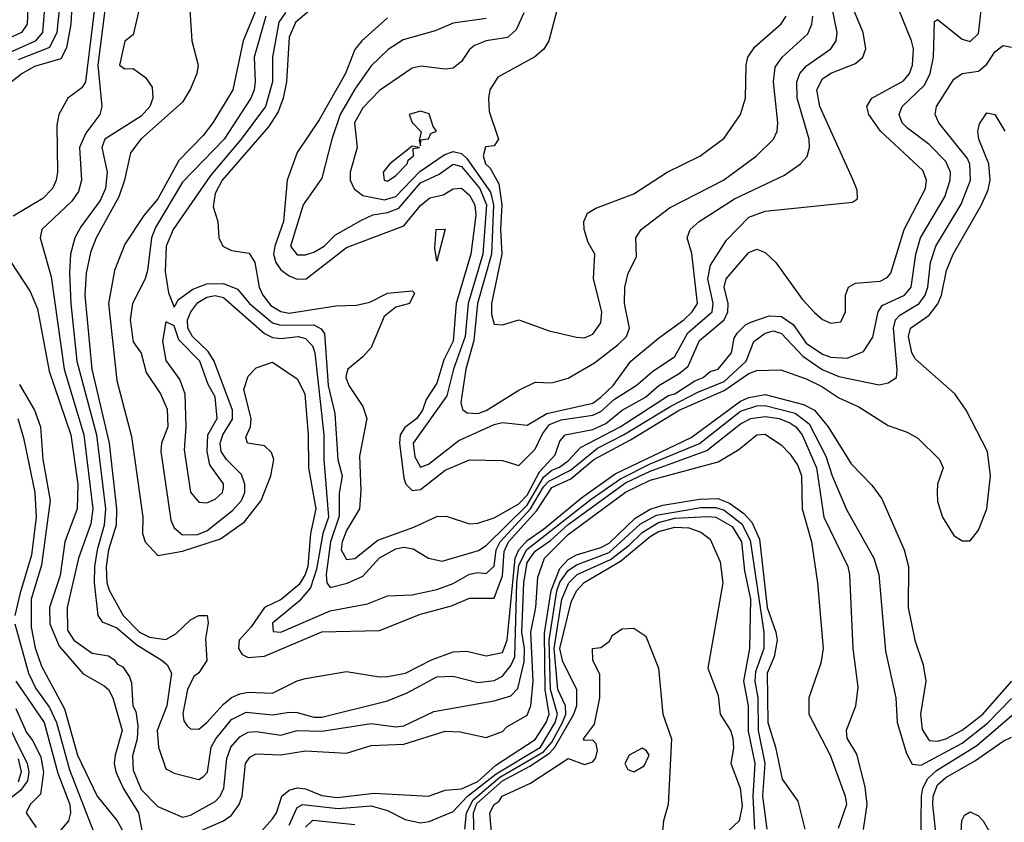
# Model space of a CAD drawing. Header units: inches. Extents: x 990535 to 1117859, y 769386 to 892122.
# Tile 573 of 656: x 1086414 to 1088813, y 811707 to 813661. Entities that reach past the tile are written whole.
import ezdxf

# ---------------------------------------------------------------- set-up
doc = ezdxf.new("R2010")
doc.units = ezdxf.units.IN
doc.header["$MEASUREMENT"] = 0
doc.layers.add('B0881', color=7, linetype='Continuous')

msp = doc.modelspace()

# ---------------------------------------------------------------- linework, layer by layer
at = {"layer": 'B0881', "color": 5}
for points, elevation in [([(1086608.4, 813790), (1086574.1, 813510), (1086565, 813495), (1086530.9, 813470), (1086509, 813430), (1086504.3, 813404.3), (1086505.4, 813290), (1086502.7, 813270), (1086493.4, 813250), (1086470, 813225.5), (1086397.7, 813182.3)], 3220), ([(1086544.6, 813770), (1086538.2, 813650), (1086527.5, 813592.5), (1086513.9, 813566.1), (1086450, 813547), (1086419.3, 813530), (1086369.4, 813490)], 3180), ([(1086627.1, 813730), (1086603.8, 813550), (1086613.7, 813450), (1086608.7, 813430), (1086575.2, 813384.8), (1086559.6, 813350), (1086564.1, 813270), (1086557.3, 813242.7), (1086540.5, 813219.5), (1086467.5, 813150), (1086463.3, 813130), (1086490, 813034.9), (1086521.7, 812810), (1086570.3, 812650), (1086592.1, 812470), (1086586.8, 812433.2), (1086556.8, 812350), (1086529.2, 812230), (1086530, 812174.4), (1086545.6, 812150), (1086590, 812118.4), (1086630, 812112.4), (1086643.1, 812103.1), (1086651.6, 812091.5), (1086665.1, 812085.1), (1086681.1, 812061.1), (1086686.3, 812046.3), (1086689.7, 811990.3), (1086696.7, 811976.7), (1086701.9, 811941.9), (1086700.2, 811910), (1086688.9, 811868.9), (1086690, 811834), (1086710, 811786.5), (1086750, 811745.5), (1086810, 811719.1), (1086830, 811723.7), (1086890, 811757.1), (1086902.1, 811770), (1086911, 811790), (1086918.3, 811861.7), (1086928.5, 811890), (1086950, 811914.6), (1086970, 811926.2), (1086990, 811928), (1087050, 811919.1), (1087090, 811930.4), (1087150, 811928.9), (1087270, 811947.2), (1087330, 811939.1), (1087350, 811941.8), (1087423.1, 811976.9), (1087570, 812002.2), (1087610, 812014.9), (1087627.3, 812032.7), (1087642.5, 812097.6), (1087643.9, 812130), (1087637.3, 812170), (1087641.8, 812290), (1087650, 812339.5), (1087670, 812366.9), (1087707.2, 812392.8), (1087750, 812432.1), (1087890, 812533.3), (1087950, 812561.9), (1088087.7, 812612.3), (1088170, 812677.4), (1088194.8, 812690), (1088230, 812695.2), (1088264.4, 812690), (1088290, 812679.7), (1088304.6, 812670), (1088320.5, 812650), (1088354.9, 812570), (1088373.2, 812450), (1088431.2, 812330), (1088435.6, 812310), (1088443.4, 812130), (1088455.5, 812035.5), (1088450, 811989.6), (1088427.6, 811930), (1088428.7, 811911.3), (1088452.6, 811872.6), (1088472.8, 811792.8), (1088477.6, 811750), (1088469.1, 811689.1)], 3240), ([(1087170, 813727.3), (1087085.6, 813654.4), (1087070, 813618.4), (1087063.5, 813510), (1087055.6, 813470), (1087043.1, 813436.9), (1087019.8, 813400.2), (1086907.3, 813270), (1086890, 813238.3), (1086885.1, 813205.1), (1086896.1, 813170), (1086899.2, 813130), (1086908.4, 813110), (1086930, 813099), (1086972.7, 813092.7), (1086986.6, 813070), (1086997.5, 813010), (1087005.9, 812990), (1087025.3, 812965.3), (1087050, 812950.6), (1087070, 812946.6), (1087184.2, 812964.2), (1087234.5, 812965.6), (1087266.7, 812973.3), (1087310, 812995.1), (1087370, 813001), (1087375.5, 812995.5), (1087363.8, 812970), (1087330, 812960.8), (1087302, 812938), (1087270, 812863.2), (1087250, 812840.2), (1087213.5, 812810), (1087210, 812798.7), (1087208.2, 812790), (1087215.6, 812770), (1087250, 812719.3), (1087259.7, 812690), (1087241.5, 812598.5), (1087245.3, 812514.7), (1087241.4, 812470), (1087210, 812416.9), (1087199.3, 812390), (1087197.2, 812370), (1087210, 812346.6), (1087230, 812348.7), (1087286.3, 812393.7), (1087374.3, 812425.7), (1087430, 812451.2), (1087452.5, 812452.5), (1087510, 812433.9), (1087530, 812435.3), (1087570, 812448.3), (1087630, 812482.2), (1087650, 812503.6), (1087680.2, 812559.8), (1087718.4, 812601.6), (1087730, 812634.4), (1087742.5, 812650), (1087810, 812663.2), (1087842.2, 812677.8), (1087881.8, 812710), (1087938.4, 812741.6), (1087970.6, 812770), (1088020.4, 812799.6), (1088042.2, 812817.8), (1088070, 812880.3), (1088130.6, 812930), (1088139.5, 812950), (1088139.7, 812970), (1088130.3, 813010), (1088134.9, 813030), (1088190, 813093.9), (1088210, 813102.3), (1088230, 813094.1), (1088256.2, 813070), (1088320.2, 812980.2), (1088350, 812948), (1088370, 812931.2), (1088390, 812922.2), (1088414.6, 812925.4), (1088425.5, 812950), (1088426.1, 812990), (1088433.2, 813010), (1088450, 813019.9), (1088510, 813024.2), (1088527, 813033), (1088536.4, 813043.6), (1088568.9, 813150), (1088621.1, 813250), (1088623.4, 813270), (1088614.2, 813294.2), (1088511.5, 813390), (1088482.3, 813430), (1088478.1, 813450), (1088489.9, 813470), (1088567.4, 813512.6), (1088581.6, 813530), (1088589.4, 813550), (1088591.2, 813590), (1088586.4, 813610), (1088545.8, 813710)], 3380), ([(1086434.1, 813710), (1086432, 813650), (1086417.8, 813630), (1086316.5, 813583.5)], 3120), ([(1086476.1, 813710), (1086469.4, 813630), (1086451, 813609), (1086354.5, 813565.5)], 3140), ([(1086512.6, 813710), (1086504, 813630), (1086486.7, 813593.3), (1086410, 813563.5)], 3160), ([(1086706.1, 813693.9), (1086690, 813624), (1086670, 813608.7), (1086657.1, 813550), (1086670, 813541.7), (1086690, 813542.3), (1086720.4, 813520.4), (1086736.6, 813496.6), (1086738.3, 813470), (1086730.6, 813450), (1086710, 813426.1), (1086621.5, 813370), (1086613.5, 813350), (1086626.7, 813290), (1086622.8, 813250), (1086610, 813221.2), (1086563, 813157), (1086548.4, 813130), (1086537.7, 813090), (1086535.1, 813044.9), (1086538.4, 812970), (1086553.2, 812830), (1086600.5, 812650), (1086622.5, 812470), (1086619.7, 812430), (1086602.2, 812370), (1086595.8, 812330), (1086595.5, 812290), (1086604.1, 812210), (1086614.8, 812194.8), (1086650, 812180.1), (1086698.9, 812138.9), (1086760.5, 812100.5), (1086773.2, 812090), (1086783.2, 812070), (1086772.4, 811990), (1086748.9, 811930), (1086751.8, 811890), (1086770, 811836.6), (1086790, 811826.7), (1086850, 811810.6), (1086861.5, 811818.5), (1086871.1, 811828.9), (1086880.3, 811890), (1086891.7, 811910), (1086930, 811957), (1086965.1, 811974.9), (1087030, 811968.1), (1087070, 811974.9), (1087090, 811973.7), (1087130, 811962.7), (1087150, 811963.1), (1087310, 812002.3), (1087357.9, 812022.1), (1087430, 812060.7), (1087470, 812062.2), (1087530, 812047.3), (1087570, 812052), (1087590, 812062.5), (1087610, 812088.3), (1087620.2, 812110), (1087624.9, 812290), (1087630, 812332.6), (1087649.3, 812370.7), (1087806.2, 812493.8), (1087877.2, 812542.8), (1087950, 812579.3), (1088070.5, 812629.4), (1088170, 812707.5), (1088210, 812720.9), (1088230, 812721.9), (1088303.2, 812703.2), (1088337.4, 812677.4), (1088378.2, 812598.2), (1088393.1, 812550), (1088428.5, 812468.5), (1088495, 812350), (1088507.1, 812310), (1088523.7, 812123.7), (1088548.2, 812010), (1088551.7, 811950), (1088574.5, 811874.5), (1088588.5, 811848.5), (1088610, 811845.9), (1088710, 811899.8), (1088772, 811948), (1088830, 812008.5)], 3260), ([(1086826.8, 813710), (1086833, 813610), (1086848.3, 813550), (1086845.2, 813530), (1086830, 813493), (1086810, 813460.7), (1086709.1, 813370), (1086683.4, 813336.6), (1086669.3, 813270), (1086655.6, 813230), (1086600.4, 813130), (1086586, 813094), (1086575.8, 813044.2), (1086572.1, 812990), (1086589.7, 812810), (1086632, 812630), (1086649.5, 812470), (1086648.5, 812430), (1086630.2, 812370.2), (1086624.5, 812330), (1086626, 812290), (1086631.6, 812271.6), (1086665.8, 812210), (1086705.2, 812170), (1086730, 812157.4), (1086770, 812151.8), (1086794.5, 812165.5), (1086830, 812199.5), (1086850, 812210.3), (1086870.4, 812210), (1086872.8, 812192.8), (1086866.4, 812153.6), (1086870, 812101.1), (1086850, 812070.6), (1086837.9, 812062.1), (1086822.9, 812030), (1086811.5, 811971.5), (1086813.5, 811953.5), (1086821.5, 811941.5), (1086830, 811934.3), (1086850, 811933.8), (1086870, 811949.4), (1086910, 811994.4), (1086929.7, 812010.3), (1086950, 812019.2), (1086970, 812023.2), (1087030, 812021.4), (1087090, 812051.5), (1087110, 812056.5), (1087210, 812074.1), (1087290, 812060.7), (1087310, 812062.1), (1087353.5, 812070), (1087417.3, 812102.7), (1087470, 812122.2), (1087503.1, 812123.1), (1087550, 812112.3), (1087590, 812120.3), (1087601.5, 812150), (1087621, 812350), (1087629.7, 812370.3), (1087650, 812393.3), (1087690, 812420.6), (1087782.8, 812497.2), (1087864.8, 812555.2), (1088050, 812643.8), (1088170, 812732.4), (1088190, 812741.4), (1088230, 812748.6), (1088323.7, 812723.7), (1088350.6, 812710), (1088383.9, 812670), (1088439.4, 812579.4), (1088490, 812527.6), (1088514.2, 812494.2), (1088568.9, 812370), (1088579.2, 812330), (1088578.8, 812230), (1088594.8, 812150), (1088614.9, 812090), (1088621.8, 812050), (1088608.5, 811970), (1088612.3, 811932.3), (1088630, 811905.6), (1088650, 811904), (1088670, 811909.9), (1088710, 811931.4), (1088760.2, 811970), (1088831.5, 812050)], 3280), ([(1086991.7, 813690), (1086957.8, 813610), (1086933, 813490), (1086884.5, 813410), (1086861, 813379), (1086801.7, 813318.3), (1086750, 813224.9), (1086716, 813184), (1086670, 813114.4), (1086644.5, 813050), (1086629.9, 812970.1), (1086650, 812782.2), (1086686, 812646), (1086713.5, 812450), (1086712.7, 812410), (1086719.2, 812390), (1086750, 812356.5), (1086810, 812367.3), (1086903, 812397), (1086961.5, 812438.5), (1087002.3, 812490), (1087025.2, 812550), (1087033.3, 812590), (1087027.2, 812607.2), (1087010, 812623.5), (1086969, 812630), (1086964.6, 812644.6), (1086975.8, 812670), (1086978, 812690), (1086959.5, 812760.5), (1086970, 812793.4), (1086990, 812813.4), (1087030, 812826.8), (1087090, 812786.7), (1087108.1, 812750), (1087116.6, 812650), (1087117.6, 812570), (1087135.6, 812470), (1087122.3, 812410), (1087115.4, 812330), (1087109.6, 812310), (1087094.5, 812285.5), (1087050.7, 812249.3), (1087009.8, 812230), (1086977.4, 812182.6), (1086948.2, 812150), (1086946.5, 812130), (1086955.4, 812115.4), (1086970, 812108), (1087010, 812111.6), (1087150, 812170.9), (1087290, 812173.7), (1087390, 812213.7), (1087466.1, 812233.9), (1087510, 812252.6), (1087570, 812252.9), (1087590, 812306.9), (1087593.8, 812366.2), (1087604.5, 812390), (1087674, 812466), (1087710, 812522.2), (1087756.6, 812543.4), (1087812.4, 812590), (1087902.3, 812637.7), (1088020.4, 812710), (1088130, 812757.9), (1088190, 812799.4), (1088210, 812806.9), (1088268.3, 812808.3), (1088330, 812786.7), (1088368.1, 812768.1), (1088410, 812740.2), (1088458.7, 812718.7), (1088530, 812672.9), (1088576.5, 812656.5), (1088602.3, 812642.3), (1088654.8, 812590), (1088664, 812570), (1088650.3, 812529.7), (1088649.3, 812510.7), (1088650, 812487.7), (1088662.1, 812450), (1088690, 812404.7), (1088710, 812392.4), (1088730, 812392), (1088750, 812417.7), (1088770.4, 812470.4), (1088779.1, 812550), (1088771.6, 812610), (1088719.5, 812710), (1088692, 812750), (1088595.5, 812835.5), (1088587.7, 812850), (1088579.5, 812890), (1088584.1, 812910), (1088630, 812941.7), (1088650.7, 812969.3), (1088659.9, 812990), (1088672, 813050), (1088688.1, 813090), (1088757.3, 813210), (1088773.5, 813246.5), (1088778.2, 813270), (1088775.4, 813310), (1088750.8, 813370), (1088748.3, 813390), (1088752.3, 813407.7), (1088770, 813434.6), (1088790, 813430.4), (1088814.3, 813390)], 3320), ([(1087310, 813665.9), (1087247.2, 813610), (1087230, 813588.2), (1087207.2, 813530), (1087143.1, 813416.9), (1087090, 813338.1), (1087065.8, 813270), (1087056.7, 813170), (1087035.1, 813110), (1087032.3, 813090), (1087037.5, 813070), (1087050, 813052.3), (1087070, 813037.1), (1087090, 813029.3), (1087111.8, 813030), (1087210, 813106.8), (1087350, 813159.1), (1087390, 813208.5), (1087412.9, 813227.1), (1087445.3, 813234.7), (1087470, 813249.2), (1087490, 813250.5), (1087510, 813233.8), (1087522.5, 813210), (1087525.1, 813185.1), (1087513, 813090), (1087477.1, 812970), (1087470, 812878.3), (1087447.1, 812832.9), (1087430, 812776.2), (1087403.7, 812736.4), (1087395.4, 812710), (1087381.2, 812690), (1087352, 812668), (1087341.1, 812650), (1087339.2, 812630), (1087350, 812544.9), (1087354.5, 812530), (1087370, 812514.3), (1087390, 812517.1), (1087450, 812564.4), (1087510, 812589.7), (1087590, 812587.6), (1087630, 812575.9), (1087670, 812615.6), (1087687.2, 812652.8), (1087704.7, 812675.3), (1087733.3, 812686.7), (1087810, 812697.9), (1087830, 812707.3), (1087863.1, 812736.9), (1087915.5, 812770), (1087955.5, 812804.5), (1088010, 812840.6), (1088041.4, 812898.6), (1088100.8, 812950), (1088103.1, 812970), (1088090.3, 813030), (1088096.7, 813063.3), (1088136.1, 813123.9), (1088190, 813180.1), (1088230, 813194.5), (1088443.1, 813216.9), (1088455, 813225), (1088453.9, 813246.1), (1088444.8, 813270), (1088363.1, 813450), (1088355.9, 813490), (1088370, 813516.8), (1088390, 813530.6), (1088450, 813554.2), (1088468.2, 813570), (1088475.3, 813590), (1088469, 813630), (1088435.6, 813710)], 3420), ([(1087550, 813664.1), (1087470, 813652.6), (1087426.3, 813633.7), (1087348.1, 813611.9), (1087311.5, 813588.5), (1087270, 813549.1), (1087230, 813491.8), (1087194.9, 813430), (1087174.1, 813370), (1087150, 813275.3), (1087104.7, 813210), (1087073.9, 813110), (1087090, 813088.3), (1087110, 813088.3), (1087130, 813094.8), (1087155.4, 813110), (1087183, 813137), (1087246.7, 813173.3), (1087274.4, 813185.6), (1087310, 813191.8), (1087337.5, 813202.5), (1087390, 813263.6), (1087435.4, 813284.6), (1087470, 813309), (1087490, 813303.7), (1087535.2, 813250), (1087551, 813210), (1087541.8, 813090), (1087506.5, 812970), (1087499.4, 812890), (1087470.7, 812810), (1087454.8, 812745.2), (1087372.6, 812630), (1087376.4, 812596.4), (1087390, 812571.2), (1087410, 812578.6), (1087483.5, 812636.5), (1087570, 812675.2), (1087590, 812680.4), (1087650, 812673.6), (1087698.1, 812701.9), (1087810, 812727.4), (1087830, 812741.6), (1087859.4, 812770), (1087902.9, 812830), (1087970, 812885.7), (1088032.3, 812930), (1088052.5, 812950), (1088064.9, 812970), (1088051.7, 813091.7), (1088039.8, 813130), (1088047.1, 813150), (1088069.2, 813170), (1088155.1, 813224.9), (1088277.3, 813282.7), (1088316.5, 813310), (1088332.2, 813327.8), (1088338.4, 813350), (1088337.7, 813370), (1088308.4, 813470), (1088306.9, 813510), (1088314.5, 813530), (1088331.1, 813548.9), (1088390, 813590.1), (1088403.3, 813610), (1088405.8, 813630), (1088389.3, 813710)], 3440), ([(1087723.7, 813690), (1087702.9, 813610), (1087690.7, 813589.3), (1087669.1, 813570.9), (1087578.9, 813521), (1087559.6, 813490), (1087555.7, 813470), (1087557.4, 813437.4), (1087580.3, 813370), (1087570, 813353.6), (1087548.6, 813351.4), (1087543.1, 813330), (1087548.9, 813310), (1087559.8, 813299.8), (1087581.4, 813261.4), (1087588.4, 813210), (1087585, 813150), (1087588.5, 813090), (1087562.9, 812970), (1087563, 812943), (1087570, 812919.7), (1087590, 812918.4), (1087630, 812930.2), (1087703.8, 812903.8), (1087770, 812887.8), (1087790, 812886.4), (1087810, 812895.2), (1087830, 812923.1), (1087832.2, 812950), (1087812.1, 813030), (1087814.9, 813090), (1087798.6, 813118.6), (1087789.1, 813150), (1087788.2, 813170), (1087797.1, 813190), (1087817.5, 813202.5), (1087910, 813236.8), (1087991.5, 813290), (1088071, 813329), (1088130, 813372.6), (1088169.9, 813430), (1088182, 813470), (1088183.6, 813550), (1088187.8, 813570), (1088204.6, 813595.4), (1088268.8, 813651.2), (1088281.1, 813670)], 3480), ([(1087013.8, 813670), (1086984.6, 813570), (1086987.1, 813510), (1086985.3, 813490), (1086976.9, 813470), (1086912.2, 813370), (1086810, 813265.6), (1086744.8, 813155.2), (1086734.8, 813130), (1086725.4, 813050), (1086719.8, 813030), (1086688.9, 812970), (1086682.9, 812930), (1086690, 812877), (1086710, 812848.7), (1086722, 812802), (1086757, 812750), (1086773.1, 812713.1), (1086775, 812670), (1086759.1, 812630), (1086757.6, 812610), (1086782.3, 812442.3), (1086790, 812423.4), (1086810, 812406.9), (1086847.3, 812407.3), (1086870, 812416.5), (1086932.9, 812467.1), (1086954.5, 812490), (1086962.6, 812510), (1086962, 812530), (1086953.9, 812553.9), (1086917.4, 812590), (1086904.9, 812610), (1086902.5, 812630), (1086908.8, 812650), (1086931.8, 812688.2), (1086931.8, 812710), (1086887.8, 812830), (1086872.9, 812852.9), (1086834.7, 812890), (1086823.6, 812910), (1086822.8, 812930), (1086830.5, 812950), (1086847.8, 812972.2), (1086870, 812985.6), (1086890, 812989.5), (1086910, 812984.3), (1087010, 812897), (1087030, 812887.1), (1087050, 812885.1), (1087092.6, 812890), (1087110, 812885), (1087127.3, 812867.3), (1087133.2, 812850), (1087154.9, 812650), (1087154.8, 812590), (1087166.5, 812450), (1087152.6, 812410), (1087137.2, 812322.8), (1087122, 812278), (1087094.6, 812245.4), (1087030, 812191.5), (1087031, 812171), (1087050, 812169.6), (1087170, 812221.7), (1087261.2, 812238.8), (1087310, 812258.3), (1087370, 812260.7), (1087430, 812274), (1087470, 812288.3), (1087510, 812310.6), (1087530, 812314.9), (1087550, 812312.7), (1087569.5, 812330.5), (1087574.5, 812370), (1087584.3, 812390), (1087658.7, 812470), (1087690, 812523.5), (1087702.7, 812537.3), (1087755.6, 812564.4), (1087821.9, 812618.1), (1087885.2, 812650), (1088000.1, 812719.9), (1088065.8, 812754.2), (1088130, 812780), (1088183.4, 812830), (1088202.5, 812877.5), (1088230, 812898), (1088250, 812903.3), (1088270, 812897.3), (1088321.9, 812841.9), (1088369.3, 812809.3), (1088410, 812792.1), (1088507.8, 812772.2), (1088530, 812776.8), (1088549.8, 812790), (1088551.9, 812808.1), (1088542.6, 812910), (1088547.5, 812930), (1088558.6, 812941.4), (1088605.2, 812970), (1088619.9, 812990), (1088626.3, 813010), (1088633.3, 813070), (1088646.2, 813110), (1088707.7, 813212.3), (1088730.2, 813270), (1088729.1, 813309.1), (1088723.1, 813323.1), (1088653.3, 813410), (1088644.3, 813430), (1088647.9, 813450), (1088690, 813516.2), (1088710, 813530.1), (1088750, 813535.4), (1088770, 813553), (1088790, 813582.5), (1088810, 813598.3), (1088830, 813593.9)], 3340), ([(1087061.5, 813678.5), (1087044.8, 813655.2), (1087029.8, 813570), (1087030, 813509.8), (1087012.3, 813450), (1086953.1, 813370), (1086878.4, 813281.6), (1086787.4, 813150), (1086770.8, 813110), (1086768.3, 813048.3), (1086775.9, 812995.9), (1086790, 812961.3), (1086800.4, 812979.6), (1086835.2, 813004.8), (1086870, 813017.8), (1086910, 813018.4), (1086944.6, 813004.6), (1086973.8, 812970), (1087030, 812922.8), (1087050, 812917.3), (1087130, 812917.8), (1087148.6, 812908.6), (1087156.6, 812896.6), (1087165.5, 812770), (1087181.9, 812701.9), (1087189.1, 812590), (1087199.3, 812550), (1087192.1, 812507.9), (1087192.2, 812452.2), (1087171.2, 812390), (1087160.6, 812310), (1087162.1, 812290), (1087170, 812278.8), (1087211.3, 812288.7), (1087250, 812306), (1087290, 812351.1), (1087330, 812372.9), (1087350, 812376.6), (1087372.4, 812372.4), (1087410, 812350.1), (1087442.8, 812342.8), (1087531.2, 812368.8), (1087550, 812380.8), (1087650, 812479.3), (1087690, 812547.3), (1087710, 812564.1), (1087728.8, 812571.2), (1087750, 812586.7), (1087780.3, 812619.7), (1087876.5, 812670), (1087994.3, 812745.7), (1088010.2, 812750), (1088058.4, 812781.5), (1088079.4, 812790), (1088095.8, 812804.2), (1088115.2, 812810), (1088148.4, 812850), (1088154.7, 812885.3), (1088161.9, 812898.1), (1088181.8, 812918.2), (1088195.3, 812924.7), (1088240.1, 812939.9), (1088270, 812938.6), (1088298.6, 812918.6), (1088330, 812873.6), (1088370, 812846.9), (1088390, 812839.4), (1088430, 812836.8), (1088470, 812853.5), (1088492.3, 812887.7), (1088505.2, 812950), (1088515, 812965), (1088569.7, 812990.3), (1088585.8, 813010), (1088597.2, 813090), (1088608.4, 813130), (1088667.9, 813230), (1088681.2, 813270), (1088681.5, 813290), (1088670, 813315.9), (1088630, 813357.6), (1088576.7, 813396.7), (1088564.2, 813410), (1088556.2, 813430), (1088564.1, 813450), (1088618.4, 813501.6), (1088632.5, 813530), (1088640.5, 813570), (1088643.1, 813656.9), (1088650, 813661.8), (1088710, 813613.9), (1088730, 813607.9), (1088750, 813627.8), (1088756.4, 813683.6)], 3360), ([(1087642, 813678.1), (1087623.5, 813636.5), (1087602.3, 813617.7), (1087550, 813609.6), (1087522, 813598), (1087510, 813588.3), (1087490, 813559.5), (1087470, 813542.9), (1087450, 813540.4), (1087392.2, 813547.8), (1087370, 813543.1), (1087290, 813488.6), (1087250, 813446.1), (1087229.1, 813410), (1087235.6, 813350), (1087219, 813290), (1087218.5, 813270), (1087229, 813249), (1087250, 813233.2), (1087302.6, 813222.6), (1087330, 813230.2), (1087388.9, 813291.1), (1087447.6, 813332.4), (1087470, 813340.3), (1087490, 813335.7), (1087503.4, 813323.4), (1087561.1, 813241.1), (1087568, 813210), (1087563.2, 813090), (1087528.9, 812970), (1087520.2, 812879.8), (1087500.7, 812810), (1087488.9, 812728.9), (1087492.3, 812712.3), (1087503.8, 812703.8), (1087530, 812702.3), (1087550, 812709.1), (1087630, 812759.1), (1087670, 812778.1), (1087710, 812776.9), (1087750, 812787.9), (1087814.2, 812825.8), (1087872.3, 812870), (1087892.1, 812890), (1087899.9, 812910), (1087887.5, 812970), (1087888.1, 813010), (1087896.5, 813043.5), (1087916.2, 813083.8), (1087914.6, 813130), (1087927.9, 813150), (1087997.1, 813202.9), (1088128.2, 813270), (1088209.3, 813330), (1088250.4, 813370), (1088259.5, 813390), (1088261.3, 813410), (1088250.5, 813510), (1088254.6, 813545.4), (1088271.7, 813570), (1088333.7, 813626.3), (1088343.6, 813650), (1088346, 813670)], 3460), ([(1086393, 813070), (1086439, 812999), (1086457.3, 812957.3), (1086485.6, 812805.6), (1086537.9, 812650), (1086555, 812530), (1086554, 812470), (1086524, 812390), (1086512.5, 812307.5), (1086486.6, 812230), (1086487.1, 812190), (1086510, 812135.5), (1086568.5, 812068.5), (1086619.3, 812039.3), (1086630, 812030), (1086640.5, 812010), (1086663.3, 811930), (1086646.4, 811870), (1086643.9, 811850), (1086647.9, 811830), (1086665.9, 811790), (1086703.5, 811730), (1086714.6, 811670)], 3220), ([(1086413, 812773), (1086449.4, 812710), (1086464.1, 812670), (1086470.4, 812590), (1086487.9, 812490), (1086467, 812333), (1086441.8, 812250), (1086441.5, 812181.5), (1086451.6, 812131.6), (1086467.2, 812087.2), (1086522.8, 811982.8), (1086554.4, 811870), (1086602.6, 811770), (1086651.5, 811710), (1086665, 811685)], 3180), ([(1086409.5, 812690), (1086423.2, 812643.2), (1086450.9, 812510), (1086454.1, 812450), (1086442.8, 812357.2), (1086414.6, 812265.4), (1086401.8, 812210)], 3160), ([(1086850, 811684.6), (1086910, 811710.6), (1086930, 811724.2), (1086948.6, 811750), (1086956, 811770), (1086963.9, 811850), (1086974.8, 811865.2), (1086990, 811873.3), (1087050, 811870.8), (1087110, 811880.9), (1087210, 811875.4), (1087270, 811893.4), (1087350, 811896.6), (1087450, 811928.9), (1087487.1, 811927.1), (1087550, 811912.9), (1087590, 811928.2), (1087600.5, 811939.5), (1087650, 811967.8), (1087658.8, 811990), (1087665.1, 812050), (1087659.5, 812170), (1087671.5, 812230), (1087676.4, 812303.6), (1087692.2, 812350), (1087750, 812407.8), (1087890, 812510.7), (1087950, 812540), (1088115.6, 812584.4), (1088165.7, 812614.3), (1088209.8, 812650), (1088230, 812651.5), (1088270, 812625.4), (1088290, 812604.2), (1088310, 812575.7), (1088318.7, 812550), (1088320.2, 812470), (1088343.3, 812390), (1088357.6, 812290), (1088371.8, 812130), (1088365.8, 812094.2), (1088336.6, 812010), (1088336.2, 811970), (1088388.3, 811870), (1088425.1, 811770), (1088428.5, 811750), (1088408.1, 811691.9)], 3220), ([(1086970, 811648.6), (1087030, 811715.2), (1087039.8, 811730), (1087052.8, 811770), (1087070, 811785), (1087090, 811790.7), (1087110, 811787.8), (1087150, 811772.3), (1087187, 811767), (1087277.5, 811777.5), (1087410, 811770.5), (1087450, 811784.8), (1087490, 811788.5), (1087530, 811806.4), (1087574.2, 811845.7), (1087670, 811908.3), (1087696.3, 811950), (1087703.5, 811970), (1087693.9, 812030), (1087692.6, 812167.4), (1087708.5, 812271.5), (1087730, 812324.5), (1087750, 812346.5), (1087770, 812357.7), (1087830, 812375.6), (1087850, 812386.3), (1087913.1, 812446.9), (1087950, 812469.2), (1087980.8, 812479.2), (1088070, 812493.8), (1088115, 812495), (1088143.5, 812483.5), (1088178.5, 812458.5), (1088197.7, 812437.7), (1088216, 812396), (1088235, 812230), (1088256.3, 812170), (1088259.1, 812150), (1088252, 812110), (1088235.3, 812070), (1088236.5, 811950), (1088255.6, 811890), (1088271.9, 811811.9), (1088310, 811758.1), (1088327, 811690)], 3180), ([(1087070, 811700.1), (1087090, 811742.9), (1087102.5, 811750), (1087190, 811740.2), (1087270, 811746.8), (1087310, 811735.4), (1087353.3, 811713.3), (1087390, 811705.6), (1087411.5, 811708.5), (1087470, 811733), (1087504.8, 811770), (1087574.9, 811825.1), (1087683, 811890), (1087718.2, 811950), (1087724.3, 811970), (1087707.3, 812030), (1087703.7, 812150), (1087722.4, 812270), (1087730, 812291.6), (1087750, 812320.1), (1087770, 812333.8), (1087850, 812364), (1087926.6, 812433.4), (1087965.1, 812454.9), (1088073.2, 812473.2), (1088110, 812473), (1088130, 812466.4), (1088173.1, 812433.1), (1088193.5, 812393.5), (1088227.2, 812170), (1088227.1, 812130), (1088206.8, 812073.2), (1088204.7, 812050), (1088212.6, 812010), (1088213.3, 811930), (1088229.5, 811850), (1088223.8, 811770), (1088233.8, 811690)], 3160), ([(1087498.4, 811690), (1087502.6, 811730), (1087518.5, 811761.5), (1087583.4, 811816.6), (1087690, 811878.6), (1087710, 811901.9), (1087736.2, 811950), (1087744, 811970), (1087743.8, 811990), (1087724.9, 812030), (1087715.8, 812130), (1087734.8, 812250), (1087751.6, 812290), (1087771.7, 812310), (1087853.4, 812346.6), (1087898.7, 812381.3), (1087930, 812412.5), (1087970, 812436.6), (1088010, 812447.3), (1088090, 812451.5), (1088110.1, 812450), (1088150, 812426.9), (1088172.2, 812390), (1088179.4, 812319.4), (1088194.4, 812250), (1088192, 812130), (1088177, 812050), (1088188.6, 811990), (1088188.9, 811928.9), (1088204.6, 811850), (1088200.2, 811770), (1088203.9, 811690)], 3140), ([(1087521.2, 811670), (1087519.6, 811730), (1087527.7, 811752.3), (1087590, 811807.5), (1087656.8, 811843.2), (1087704.6, 811875.4), (1087717.5, 811890), (1087763.6, 811970), (1087771.3, 811991.3), (1087771.5, 812030), (1087737.1, 812097.1), (1087729.6, 812130), (1087757.2, 812242.8), (1087770.3, 812270), (1087789.4, 812290.6), (1087877.8, 812342.2), (1087950, 812402.9), (1087970, 812414.6), (1088010, 812425), (1088043.7, 812423.7), (1088073.6, 812413.6), (1088096, 812396), (1088120.8, 812340.8), (1088126.9, 812290), (1088090, 812082), (1088115.8, 812015.8), (1088120.4, 811970), (1088145.3, 811930), (1088151.4, 811911.4), (1088152.6, 811887.4), (1088146.1, 811850), (1088169.5, 811790), (1088173.8, 811746.2), (1088166.6, 811710), (1088102.5, 811650)], 3120), ([(1086401.6, 812190), (1086435.5, 812070), (1086452.7, 812032.7), (1086485.9, 811985.9), (1086503.3, 811950), (1086534.7, 811834.7), (1086599, 811670)], 3160), ([(1087566, 811654), (1087558.9, 811730), (1087569.6, 811750), (1087582, 811758), (1087589.6, 811770), (1087658.1, 811801.9), (1087750, 811862.1), (1087790, 811847.2), (1087810, 811854.2), (1087817, 811863), (1087821.4, 811881.4), (1087818.1, 811898.1), (1087810, 811907.1), (1087790, 811906), (1087787.4, 811910), (1087814.5, 811945.5), (1087827.6, 812010), (1087827.1, 812067.1), (1087810, 812100.9), (1087809.6, 812130), (1087830, 812132.4), (1087850, 812147.2), (1087857.9, 812162.1), (1087882, 812178), (1087910, 812179.7), (1087939.6, 812159.7), (1087970, 812082), (1087980.7, 811970), (1088002.2, 811910), (1087993.9, 811750), (1087982.5, 811710), (1087978, 811670)], 3080), ([(1086404, 812050), (1086473.4, 811950), (1086506.6, 811826.6), (1086535.6, 811750), (1086537.8, 811730), (1086532.5, 811710), (1086498.8, 811670)], 3140), ([(1086371.5, 811971.5), (1086432.1, 811850), (1086435.8, 811830), (1086432.4, 811807.6), (1086415.7, 811784.3), (1086372.1, 811750)], 3080), ([(1086404.2, 811984.2), (1086430, 811925), (1086445.4, 811905.4), (1086465.1, 811865.1), (1086471.3, 811828.7), (1086464.6, 811775.4), (1086439, 811750), (1086429.6, 811730), (1086453.7, 811693.7)], 3120), ([(1088609.3, 811650), (1088610.7, 811770), (1088614, 811790), (1088626.4, 811813.6), (1088647.3, 811832.7), (1088745.9, 811894.1), (1088850, 811983.2)], 3240), ([(1088646.5, 811673.5), (1088638.7, 811750), (1088639.7, 811770), (1088650, 811797.6), (1088670, 811816.2), (1088742.6, 811857.4), (1088810, 811904.3), (1088830, 811913.9)], 3220), ([(1086410, 811861.5), (1086417.6, 811830), (1086410, 811804.3)], 3060), ([(1088704.5, 811630), (1088709.2, 811710.8), (1088716.1, 811723.9), (1088730, 811732), (1088750, 811722.2), (1088760.9, 811710), (1088830.2, 811590)], 3180), ([(1087110, 811694.6), (1087128, 811712), (1087230, 811701.7)], 3140)]:
    msp.add_lwpolyline(points, dxfattribs=dict(at, elevation=elevation))
for points, elevation in [([(1087390, 813438.7), (1087362.6, 813430), (1087370, 813410.8), (1087391.6, 813388.4), (1087387.3, 813367.3), (1087390, 813354), (1087391.3, 813368.7), (1087410, 813371), (1087415.6, 813384.4), (1087429, 813390), (1087421, 813401), (1087411.6, 813431.6)], 3480), ([(1087370, 813352.8), (1087315.6, 813310), (1087299.1, 813290), (1087302, 813270), (1087310, 813267.9), (1087330, 813281.4), (1087358, 813310), (1087360.6, 813319.4), (1087373.2, 813330), (1087372.8, 813347.2), (1087388, 813350)], 3480), ([(1087430, 813073.2), (1087425, 813105), (1087428.2, 813150), (1087450, 813151.1)], 3380), ([(1086770, 812925.7), (1086761.5, 812878.5), (1086770, 812831.3), (1086803.9, 812783.9), (1086816.1, 812750), (1086818.4, 812670), (1086814.1, 812614.1), (1086830, 812510.7), (1086850, 812486.4), (1086870, 812484.9), (1086890, 812493.7), (1086907.8, 812510), (1086910, 812522), (1086910, 812530.6), (1086877.1, 812577.1), (1086870.6, 812610), (1086872.3, 812650), (1086894.8, 812690), (1086890, 812742.4), (1086872.8, 812772.8), (1086852.7, 812830), (1086801.5, 812881.5), (1086790, 812915.8)], 3360), ([(1087930, 811887.1), (1087899, 811870), (1087888.2, 811850), (1087895.6, 811835.6), (1087910, 811829.2), (1087935.4, 811844.6), (1087947.1, 811870), (1087940.8, 811880.8)], 3080)]:
    msp.add_lwpolyline(points, close=True, dxfattribs=dict(at, elevation=elevation))

doc.saveas('drawing.dxf')
